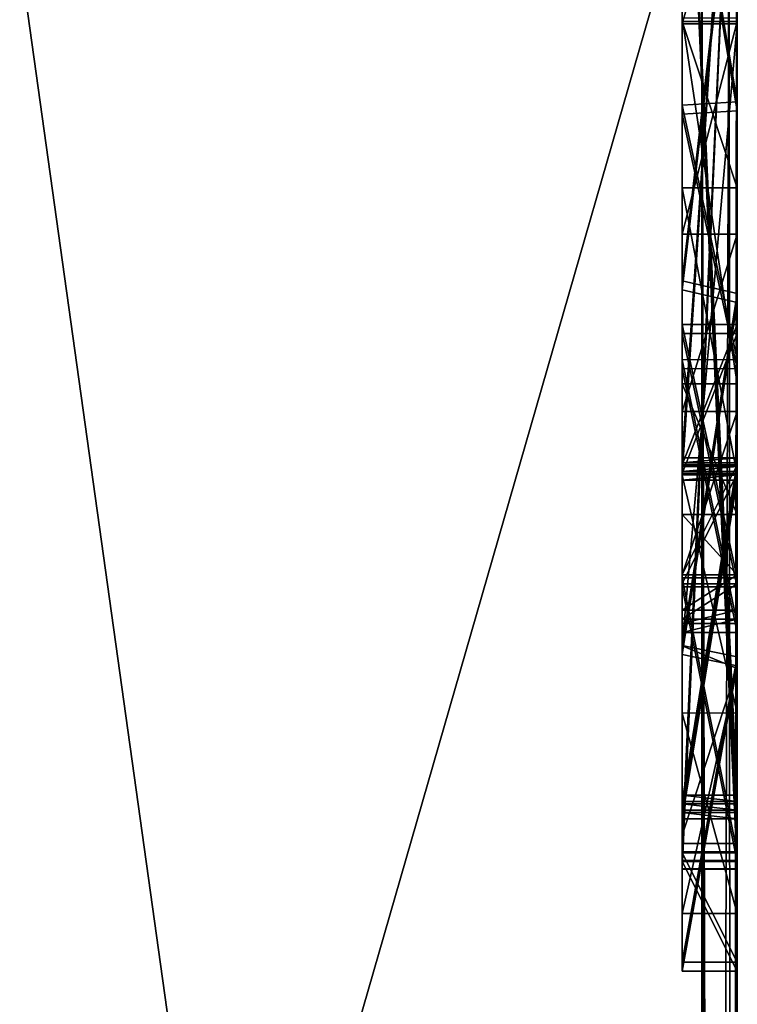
# Model space of a CAD drawing. Header units: millimetres. Extents: x -294 to 294, y -42 to 416.
# Tile 281 of 377: x 273.348 to 274, y -14.232 to -13.338. Entities that reach past the tile are written whole.
import ezdxf

# ---------------------------------------------------------------- set-up
doc = ezdxf.new("R2010")
doc.units = ezdxf.units.MM
doc.header["$LTSCALE"] = 65.185185
for name, color, linetype in [('1002', 7, 'CONTINUOUS'), ('1003', 7, 'CONTINUOUS'), ('1004', 7, 'CONTINUOUS'), ('1005', 7, 'CONTINUOUS'), ('1006', 7, 'CONTINUOUS'), ('1007', 7, 'CONTINUOUS'), ('1010', 7, 'CONTINUOUS'), ('1011', 7, 'CONTINUOUS'), ('1015', 7, 'CONTINUOUS'), ('1017', 7, 'CONTINUOUS'), ('1018', 7, 'CONTINUOUS'), ('1019', 7, 'CONTINUOUS'), ('1020', 7, 'CONTINUOUS'), ('1021', 7, 'CONTINUOUS'), ('1022', 7, 'CONTINUOUS'), ('1024', 7, 'CONTINUOUS'), ('1026', 7, 'CONTINUOUS'), ('1027', 7, 'CONTINUOUS'), ('1028', 7, 'CONTINUOUS'), ('1029', 7, 'CONTINUOUS'), ('1030', 7, 'CONTINUOUS'), ('1031', 7, 'CONTINUOUS'), ('946', 7, 'CONTINUOUS'), ('947', 7, 'CONTINUOUS'), ('948', 7, 'CONTINUOUS'), ('954', 7, 'CONTINUOUS'), ('956', 7, 'CONTINUOUS'), ('959', 7, 'CONTINUOUS'), ('963', 7, 'CONTINUOUS'), ('964', 7, 'CONTINUOUS'), ('965', 7, 'CONTINUOUS'), ('966', 7, 'CONTINUOUS'), ('967', 7, 'CONTINUOUS'), ('968', 7, 'CONTINUOUS'), ('969', 7, 'CONTINUOUS'), ('970', 7, 'CONTINUOUS'), ('971', 7, 'CONTINUOUS'), ('972', 7, 'CONTINUOUS'), ('973', 7, 'CONTINUOUS'), ('974', 7, 'CONTINUOUS'), ('975', 7, 'CONTINUOUS'), ('976', 7, 'CONTINUOUS'), ('977', 7, 'CONTINUOUS'), ('978', 7, 'CONTINUOUS'), ('979', 7, 'CONTINUOUS'), ('980', 7, 'CONTINUOUS'), ('982', 7, 'CONTINUOUS'), ('983', 7, 'CONTINUOUS'), ('984', 7, 'CONTINUOUS'), ('985', 7, 'CONTINUOUS'), ('986', 7, 'CONTINUOUS'), ('987', 7, 'CONTINUOUS'), ('988', 7, 'CONTINUOUS'), ('990', 7, 'CONTINUOUS'), ('991', 7, 'CONTINUOUS'), ('992', 7, 'CONTINUOUS'), ('993', 7, 'CONTINUOUS'), ('994', 7, 'CONTINUOUS'), ('995', 7, 'CONTINUOUS'), ('998', 7, 'CONTINUOUS'), ('999', 7, 'CONTINUOUS')]:
    doc.layers.add(name, color=color, linetype=linetype)

msp = doc.modelspace()

# ---------------------------------------------------------------- linework, layer by layer
at = {"layer": '1002', "color": 7, "linetype": 'CONTINUOUS', "true_color": 0x404040}
for points in [[(273.95, -13, -113.51682), (274, -13, -113.51682), (274, -14.10137, -113.80502), (273.95, -13, -113.51682)], [(273.95, -13, -113.51682), (274, -14.10137, -113.80502), (273.95, -14.10137, -113.80502), (273.95, -13, -113.51682)]]:
    msp.add_3dface(points, dxfattribs=at)
at = {"layer": '1003', "color": 7, "linetype": 'CONTINUOUS', "true_color": 0x404040}
for points in [[(273.95, -14.10906, -115.69804), (273.95, -13, -116.00191), (273.95, -14.1089, -115.65957), (273.95, -14.10906, -115.69804)], [(273.95, -14.1089, -115.65957), (273.95, -13, -116.00191), (273.95, -13.29393, -115.64486), (273.95, -14.1089, -115.65957)], [(273.95, -13, -115.22853), (273.95, -14.1089, -115.65957), (273.95, -13.29393, -115.64486), (273.95, -13, -115.22853)]]:
    msp.add_3dface(points, dxfattribs=at)
at = {"layer": '1004', "color": 7, "linetype": 'CONTINUOUS', "true_color": 0x404040}
for points in [[(273.95, -13, -114.28721), (273.95, -14.10137, -113.80502), (273.95, -14.10152, -113.84348), (273.95, -13, -114.28721)], [(273.95, -14.10137, -113.80502), (273.95, -13, -114.28721), (273.95, -13.30177, -113.87558), (273.95, -14.10137, -113.80502)], [(273.95, -13, -113.51682), (273.95, -14.10137, -113.80502), (273.95, -13.30177, -113.87558), (273.95, -13, -113.51682)]]:
    msp.add_3dface(points, dxfattribs=at)
at = {"layer": '1005', "color": 7, "linetype": 'CONTINUOUS', "true_color": 0x404040}
for points in [[(274, -13, -116.00191), (273.95, -13, -116.00191), (273.95, -14.10906, -115.69804), (274, -13, -116.00191)], [(274, -14.10906, -115.69804), (274, -13, -116.00191), (273.95, -14.10906, -115.69804), (274, -14.10906, -115.69804)]]:
    msp.add_3dface(points, dxfattribs=at)
at = {"layer": '1006', "color": 7, "linetype": 'CONTINUOUS', "true_color": 0x404040}
for points in [[(274, -14.1089, -115.65957), (274, -14.10906, -115.69804), (273.95, -14.10906, -115.69804), (274, -14.1089, -115.65957)], [(274, -14.1089, -115.65957), (273.95, -14.10906, -115.69804), (273.95, -14.1089, -115.65957), (274, -14.1089, -115.65957)]]:
    msp.add_3dface(points, dxfattribs=at)
at = {"layer": '1007', "color": 7, "linetype": 'CONTINUOUS', "true_color": 0x404040}
for points in [[(273.95, -13, -115.22853), (274, -13, -115.22853), (274, -14.1089, -115.65957), (273.95, -13, -115.22853)], [(273.95, -13, -115.22853), (274, -14.1089, -115.65957), (273.95, -14.1089, -115.65957), (273.95, -13, -115.22853)]]:
    msp.add_3dface(points, dxfattribs=at)
at = {"layer": '1010', "color": 7, "linetype": 'CONTINUOUS', "true_color": 0x404040}
for points in [[(274, -13, -114.28721), (273.95, -13, -114.28721), (273.95, -14.10152, -113.84348), (274, -13, -114.28721)], [(274, -14.10152, -113.84348), (274, -13, -114.28721), (273.95, -14.10152, -113.84348), (274, -14.10152, -113.84348)]]:
    msp.add_3dface(points, dxfattribs=at)
at = {"layer": '1011', "color": 7, "linetype": 'CONTINUOUS', "true_color": 0x404040}
for points in [[(274, -14.10137, -113.80502), (274, -14.10152, -113.84348), (273.95, -14.10152, -113.84348), (274, -14.10137, -113.80502)], [(273.95, -14.10137, -113.80502), (274, -14.10137, -113.80502), (273.95, -14.10152, -113.84348), (273.95, -14.10137, -113.80502)]]:
    msp.add_3dface(points, dxfattribs=at)
at = {"layer": '1015', "color": 7, "linetype": 'CONTINUOUS', "true_color": 0x404040}
for points in [[(273.95, -13, -118.01145), (273.95, -13.11424, -118.01099), (273.95, -13.90591, -118.15145), (273.95, -13, -118.01145)], [(273.95, -13.14538, -118.2801), (273.95, -13, -118.01145), (273.95, -13.57472, -118.25705), (273.95, -13.14538, -118.2801)], [(273.95, -13.57472, -118.25705), (273.95, -13, -118.01145), (273.95, -13.90591, -118.15145), (273.95, -13.57472, -118.25705)], [(273.95, -13.90591, -118.15145), (273.95, -13.11424, -118.01099), (273.95, -13.41521, -117.99976), (273.95, -13.90591, -118.15145)], [(273.95, -13.64661, -117.95288), (273.95, -13.90591, -118.15145), (273.95, -13.41521, -117.99976), (273.95, -13.64661, -117.95288)], [(273.95, -13.84452, -116.85417), (273.95, -14.09417, -117.18679), (273.95, -13.6144, -117.01376), (273.95, -13.84452, -116.85417)], [(273.95, -13.6144, -117.01376), (273.95, -14.09417, -117.18679), (273.95, -13.74173, -117.20727), (273.95, -13.6144, -117.01376)], [(273.95, -13.88598, -117.59259), (273.95, -13.90591, -118.15145), (273.95, -13.64661, -117.95288), (273.95, -13.88598, -117.59259)], [(273.95, -14.09417, -117.18679), (273.95, -14.19361, -117.57631), (273.95, -13.74173, -117.20727), (273.95, -14.09417, -117.18679)], [(273.95, -13.74173, -117.20727), (273.95, -14.19361, -117.57631), (273.95, -13.84192, -117.39625), (273.95, -13.74173, -117.20727)], [(273.95, -13.84192, -117.39625), (273.95, -14.19361, -117.57631), (273.95, -13.87383, -117.49202), (273.95, -13.84192, -117.39625)], [(273.95, -13.87383, -117.49202), (273.95, -14.19361, -117.57631), (273.95, -13.88598, -117.59259), (273.95, -13.87383, -117.49202)], [(273.95, -14.19361, -117.57631), (273.95, -13.90591, -118.15145), (273.95, -13.88598, -117.59259), (273.95, -14.19361, -117.57631)]]:
    msp.add_3dface(points, dxfattribs=at)
at = {"layer": '1017', "color": 7, "linetype": 'CONTINUOUS', "true_color": 0x404040}
for points in [[(274, -13.58624, -118.25547), (274, -13.14538, -118.2801), (273.95, -13.57472, -118.25705), (274, -13.58624, -118.25547)], [(274, -13.14538, -118.2801), (273.95, -13.14538, -118.2801), (273.95, -13.57472, -118.25705), (274, -13.14538, -118.2801)], [(274, -13.58624, -118.25547), (273.95, -13.57472, -118.25705), (273.95, -13.90591, -118.15145), (274, -13.58624, -118.25547)], [(274, -13.91633, -118.14462), (274, -13.58624, -118.25547), (273.95, -13.90591, -118.15145), (274, -13.91633, -118.14462)], [(274, -13.91633, -118.14462), (273.95, -13.90591, -118.15145), (273.95, -14.19361, -117.57631), (274, -13.91633, -118.14462)], [(274, -14.19361, -117.57631), (274, -13.91633, -118.14462), (273.95, -14.19361, -117.57631), (274, -14.19361, -117.57631)]]:
    msp.add_3dface(points, dxfattribs=at)
at = {"layer": '1018', "color": 7, "linetype": 'CONTINUOUS', "true_color": 0x404040}
for points in [[(274, -13.84452, -116.85417), (274, -14.09443, -117.18729), (273.95, -13.84452, -116.85417), (274, -13.84452, -116.85417)], [(274, -14.09443, -117.18729), (273.95, -14.09417, -117.18679), (273.95, -13.84452, -116.85417), (274, -14.09443, -117.18729)], [(274, -14.09443, -117.18729), (274, -14.19361, -117.57631), (273.95, -14.09417, -117.18679), (274, -14.09443, -117.18729)], [(274, -14.19361, -117.57631), (273.95, -14.19361, -117.57631), (273.95, -14.09417, -117.18679), (274, -14.19361, -117.57631)]]:
    msp.add_3dface(points, dxfattribs=at)
at = {"layer": '1019', "color": 7, "linetype": 'CONTINUOUS', "true_color": 0x404040}
for points in [[(274, -13.6144, -117.01376), (274, -13.84452, -116.85417), (273.95, -13.6144, -117.01376), (274, -13.6144, -117.01376)], [(274, -13.84452, -116.85417), (273.95, -13.84452, -116.85417), (273.95, -13.6144, -117.01376), (274, -13.84452, -116.85417)]]:
    msp.add_3dface(points, dxfattribs=at)
at = {"layer": '1020', "color": 7, "linetype": 'CONTINUOUS', "true_color": 0x404040}
for points in [[(274, -13.74174, -117.20727), (274, -13.6144, -117.01376), (273.95, -13.74173, -117.20727), (274, -13.74174, -117.20727)], [(274, -13.6144, -117.01376), (273.95, -13.6144, -117.01376), (273.95, -13.74173, -117.20727), (274, -13.6144, -117.01376)], [(274, -13.74174, -117.20727), (273.95, -13.74173, -117.20727), (273.95, -13.84192, -117.39625), (274, -13.74174, -117.20727)], [(274, -13.84192, -117.39625), (274, -13.74174, -117.20727), (273.95, -13.84192, -117.39625), (274, -13.84192, -117.39625)]]:
    msp.add_3dface(points, dxfattribs=at)
at = {"layer": '1021', "color": 7, "linetype": 'CONTINUOUS', "true_color": 0x404040}
for points in [[(274, -13.87383, -117.49202), (274, -13.84192, -117.39625), (273.95, -13.87383, -117.49202), (274, -13.87383, -117.49202)], [(274, -13.84192, -117.39625), (273.95, -13.84192, -117.39625), (273.95, -13.87383, -117.49202), (274, -13.84192, -117.39625)], [(274, -13.88598, -117.59259), (274, -13.87383, -117.49202), (273.95, -13.88598, -117.59259), (274, -13.88598, -117.59259)], [(274, -13.87383, -117.49202), (273.95, -13.87383, -117.49202), (273.95, -13.88598, -117.59259), (274, -13.87383, -117.49202)]]:
    msp.add_3dface(points, dxfattribs=at)
at = {"layer": '1022', "color": 7, "linetype": 'CONTINUOUS', "true_color": 0x404040}
for points in [[(274, -13.11424, -118.01099), (274, -13.41205, -118.00001), (273.95, -13.11424, -118.01099), (274, -13.11424, -118.01099)], [(273.95, -13.11424, -118.01099), (274, -13.41205, -118.00001), (273.95, -13.41521, -117.99976), (273.95, -13.11424, -118.01099)], [(274, -13.41205, -118.00001), (274, -13.64613, -117.95278), (273.95, -13.41521, -117.99976), (274, -13.41205, -118.00001)], [(274, -13.64613, -117.95278), (273.95, -13.64661, -117.95288), (273.95, -13.41521, -117.99976), (274, -13.64613, -117.95278)], [(274, -13.64613, -117.95278), (274, -13.88598, -117.59259), (273.95, -13.64661, -117.95288), (274, -13.64613, -117.95278)], [(274, -13.88598, -117.59259), (273.95, -13.88598, -117.59259), (273.95, -13.64661, -117.95288), (274, -13.88598, -117.59259)]]:
    msp.add_3dface(points, dxfattribs=at)
at = {"layer": '1024', "color": 7, "linetype": 'CONTINUOUS', "true_color": 0x404040}
for points in [[(273.95, -13, -120.01147), (273.95, -13.12236, -120.01097), (273.95, -13.91404, -120.15143), (273.95, -13, -120.01147)], [(273.95, -13.15351, -120.28008), (273.95, -13, -120.01147), (273.95, -13.58284, -120.25703), (273.95, -13.15351, -120.28008)], [(273.95, -13.58284, -120.25703), (273.95, -13, -120.01147), (273.95, -13.91404, -120.15143), (273.95, -13.58284, -120.25703)], [(273.95, -13.91404, -120.15143), (273.95, -13.12236, -120.01097), (273.95, -13.42333, -119.99975), (273.95, -13.91404, -120.15143)], [(273.95, -13.65473, -119.95286), (273.95, -13.91404, -120.15143), (273.95, -13.42333, -119.99975), (273.95, -13.65473, -119.95286)], [(273.95, -13.85265, -118.85415), (273.95, -14.10229, -119.18677), (273.95, -13.62252, -119.01374), (273.95, -13.85265, -118.85415)], [(273.95, -13.62252, -119.01374), (273.95, -14.10229, -119.18677), (273.95, -13.74986, -119.20725), (273.95, -13.62252, -119.01374)], [(273.95, -13.89411, -119.59257), (273.95, -13.91404, -120.15143), (273.95, -13.65473, -119.95286), (273.95, -13.89411, -119.59257)], [(273.95, -14.10229, -119.18677), (273.95, -14.20174, -119.5763), (273.95, -13.74986, -119.20725), (273.95, -14.10229, -119.18677)], [(273.95, -13.74986, -119.20725), (273.95, -14.20174, -119.5763), (273.95, -13.85004, -119.39623), (273.95, -13.74986, -119.20725)], [(273.95, -13.85004, -119.39623), (273.95, -14.20174, -119.5763), (273.95, -13.88195, -119.49201), (273.95, -13.85004, -119.39623)], [(273.95, -13.88195, -119.49201), (273.95, -14.20174, -119.5763), (273.95, -13.89411, -119.59257), (273.95, -13.88195, -119.49201)], [(273.95, -14.20174, -119.5763), (273.95, -13.91404, -120.15143), (273.95, -13.89411, -119.59257), (273.95, -14.20174, -119.5763)]]:
    msp.add_3dface(points, dxfattribs=at)
at = {"layer": '1026', "color": 7, "linetype": 'CONTINUOUS', "true_color": 0x404040}
for points in [[(274, -13.59436, -120.25545), (274, -13.15351, -120.28008), (273.95, -13.58284, -120.25703), (274, -13.59436, -120.25545)], [(274, -13.15351, -120.28008), (273.95, -13.15351, -120.28008), (273.95, -13.58284, -120.25703), (274, -13.15351, -120.28008)], [(274, -13.59436, -120.25545), (273.95, -13.58284, -120.25703), (273.95, -13.91404, -120.15143), (274, -13.59436, -120.25545)], [(274, -13.92446, -120.1446), (274, -13.59436, -120.25545), (273.95, -13.91404, -120.15143), (274, -13.92446, -120.1446)], [(274, -13.92446, -120.1446), (273.95, -13.91404, -120.15143), (273.95, -14.20174, -119.5763), (274, -13.92446, -120.1446)], [(274, -14.20174, -119.5763), (274, -13.92446, -120.1446), (273.95, -14.20174, -119.5763), (274, -14.20174, -119.5763)]]:
    msp.add_3dface(points, dxfattribs=at)
at = {"layer": '1027', "color": 7, "linetype": 'CONTINUOUS', "true_color": 0x404040}
for points in [[(274, -13.85265, -118.85415), (274, -14.10255, -119.18727), (273.95, -13.85265, -118.85415), (274, -13.85265, -118.85415)], [(274, -14.10255, -119.18727), (273.95, -14.10229, -119.18677), (273.95, -13.85265, -118.85415), (274, -14.10255, -119.18727)], [(274, -14.10255, -119.18727), (274, -14.20174, -119.5763), (273.95, -14.10229, -119.18677), (274, -14.10255, -119.18727)], [(274, -14.20174, -119.5763), (273.95, -14.20174, -119.5763), (273.95, -14.10229, -119.18677), (274, -14.20174, -119.5763)]]:
    msp.add_3dface(points, dxfattribs=at)
at = {"layer": '1028', "color": 7, "linetype": 'CONTINUOUS', "true_color": 0x404040}
for points in [[(274, -13.62252, -119.01374), (274, -13.85265, -118.85415), (273.95, -13.62252, -119.01374), (274, -13.62252, -119.01374)], [(274, -13.85265, -118.85415), (273.95, -13.85265, -118.85415), (273.95, -13.62252, -119.01374), (274, -13.85265, -118.85415)]]:
    msp.add_3dface(points, dxfattribs=at)
at = {"layer": '1029', "color": 7, "linetype": 'CONTINUOUS', "true_color": 0x404040}
for points in [[(274, -13.74986, -119.20725), (274, -13.62252, -119.01374), (273.95, -13.74986, -119.20725), (274, -13.74986, -119.20725)], [(274, -13.62252, -119.01374), (273.95, -13.62252, -119.01374), (273.95, -13.74986, -119.20725), (274, -13.62252, -119.01374)], [(274, -13.85004, -119.39623), (274, -13.74986, -119.20725), (273.95, -13.85004, -119.39623), (274, -13.85004, -119.39623)], [(274, -13.74986, -119.20725), (273.95, -13.74986, -119.20725), (273.95, -13.85004, -119.39623), (274, -13.74986, -119.20725)]]:
    msp.add_3dface(points, dxfattribs=at)
at = {"layer": '1030', "color": 7, "linetype": 'CONTINUOUS', "true_color": 0x404040}
for points in [[(274, -13.88195, -119.49201), (274, -13.85004, -119.39623), (273.95, -13.88195, -119.49201), (274, -13.88195, -119.49201)], [(274, -13.85004, -119.39623), (273.95, -13.85004, -119.39623), (273.95, -13.88195, -119.49201), (274, -13.85004, -119.39623)], [(274, -13.89411, -119.59257), (274, -13.88195, -119.49201), (273.95, -13.89411, -119.59257), (274, -13.89411, -119.59257)], [(274, -13.88195, -119.49201), (273.95, -13.88195, -119.49201), (273.95, -13.89411, -119.59257), (274, -13.88195, -119.49201)]]:
    msp.add_3dface(points, dxfattribs=at)
at = {"layer": '1031', "color": 7, "linetype": 'CONTINUOUS', "true_color": 0x404040}
for points in [[(274, -13.12236, -120.01097), (274, -13.42017, -119.99999), (273.95, -13.12236, -120.01097), (274, -13.12236, -120.01097)], [(273.95, -13.12236, -120.01097), (274, -13.42017, -119.99999), (273.95, -13.42333, -119.99975), (273.95, -13.12236, -120.01097)], [(274, -13.42017, -119.99999), (274, -13.65425, -119.95276), (273.95, -13.42333, -119.99975), (274, -13.42017, -119.99999)], [(274, -13.65425, -119.95276), (273.95, -13.65473, -119.95286), (273.95, -13.42333, -119.99975), (274, -13.65425, -119.95276)], [(274, -13.65425, -119.95276), (274, -13.89411, -119.59257), (273.95, -13.65473, -119.95286), (274, -13.65425, -119.95276)], [(274, -13.89411, -119.59257), (273.95, -13.89411, -119.59257), (273.95, -13.65473, -119.95286), (274, -13.89411, -119.59257)]]:
    msp.add_3dface(points, dxfattribs=at)
at = {"layer": '946', "color": 7, "linetype": 'CONTINUOUS', "true_color": 0x404040}
for points in [[(273.99481, -17.5733, -19.63873), (273.99963, -13, -19.77523), (273.99271, -13.1597, -19.62686), (273.99481, -17.5733, -19.63873)], [(273.99481, -17.5733, -19.63873), (274, -17.41951, -19.80038), (273.99963, -13, -19.77523), (273.99481, -17.5733, -19.63873)], [(274, -17.41951, -19.80038), (273.99991, -13, -19.79678), (273.99963, -13, -19.77523), (274, -17.41951, -19.80038)], [(274, -17.41951, -19.80038), (274, -13, -19.81834), (273.99991, -13, -19.79678), (274, -17.41951, -19.80038)], [(273.9793, -17.72608, -19.4781), (273.99271, -13.1597, -19.62686), (273.96779, -13.21792, -19.41745), (273.9793, -17.72608, -19.4781)], [(273.9793, -17.72608, -19.4781), (273.99481, -17.5733, -19.63873), (273.99271, -13.1597, -19.62686), (273.9793, -17.72608, -19.4781)], [(273.12018, -17.71178, -17.89524), (273.96779, -17.71789, -19.39917), (273.33846, -13.21267, -18.12333), (273.12018, -17.71178, -17.89524)], [(273.96779, -17.71789, -19.39917), (273.96779, -13.21792, -19.41745), (273.33846, -13.21267, -18.12333), (273.96779, -17.71789, -19.39917)], [(273.9793, -17.72608, -19.4781), (273.96779, -13.21792, -19.41745), (273.97389, -17.72001, -19.43878), (273.9793, -17.72608, -19.4781)], [(273.97389, -17.72001, -19.43878), (273.96779, -13.21792, -19.41745), (273.96779, -17.71789, -19.39917), (273.97389, -17.72001, -19.43878)]]:
    msp.add_3dface(points, dxfattribs=at)
at = {"layer": '947', "color": 7, "linetype": 'CONTINUOUS', "true_color": 0x404040}
for points in [[(274, -18.25604, -348.7997), (274, -13.0703, -352.32079), (274, -13.05608, -348.82082), (274, -18.25604, -348.7997)], [(274, -18.27026, -352.29967), (274, -13.0703, -352.32079), (274, -18.25604, -348.7997), (274, -18.27026, -352.29967)]]:
    msp.add_3dface(points, dxfattribs=at)
at = {"layer": '948', "color": 7, "linetype": 'CONTINUOUS', "true_color": 0x404040}
for points in [[(274, -17.41951, -19.80038), (274, -18.7215, -340.29774), (274, -13, -19.81834), (274, -17.41951, -19.80038)], [(274, -13, -120.2807), (274, -18.7215, -340.29774), (274, -18.5736, -339.9448), (274, -13, -120.2807)], [(274, -18.7215, -340.29774), (274, -13, -120.2807), (274, -13.15351, -120.28008), (274, -18.7215, -340.29774)], [(274, -13, -19.81834), (274, -18.7215, -340.29774), (274, -14.04203, -99.19937), (274, -13, -19.81834)], [(274, -13.01952, -339.8209), (274, -13, -120.2807), (274, -18.21948, -339.79977), (274, -13.01952, -339.8209)], [(274, -18.21948, -339.79977), (274, -13, -120.2807), (274, -18.5736, -339.9448), (274, -18.21948, -339.79977)], [(274, -13, -118.28069), (274, -13.14538, -118.2801), (274, -13.85265, -118.85415), (274, -13, -118.28069)], [(274, -13.12236, -120.01097), (274, -13, -118.28069), (274, -13.42017, -119.99999), (274, -13.12236, -120.01097)], [(274, -13.42017, -119.99999), (274, -13, -118.28069), (274, -13.65425, -119.95276), (274, -13.42017, -119.99999)], [(274, -13.65425, -119.95276), (274, -13, -118.28069), (274, -13.89411, -119.59257), (274, -13.65425, -119.95276)], [(274, -13.89411, -119.59257), (274, -13, -118.28069), (274, -13.88195, -119.49201), (274, -13.89411, -119.59257)], [(274, -13.88195, -119.49201), (274, -13, -118.28069), (274, -13.85004, -119.39623), (274, -13.88195, -119.49201)], [(274, -13.85004, -119.39623), (274, -13, -118.28069), (274, -13.74986, -119.20725), (274, -13.85004, -119.39623)], [(274, -13.74986, -119.20725), (274, -13, -118.28069), (274, -13.62252, -119.01374), (274, -13.74986, -119.20725)], [(274, -13.62252, -119.01374), (274, -13, -118.28069), (274, -13.85265, -118.85415), (274, -13.62252, -119.01374)], [(274, -13, -116.00191), (274, -14.10906, -115.69804), (274, -13.84452, -116.85417), (274, -13, -116.00191)], [(274, -13.11424, -118.01099), (274, -13, -116.00191), (274, -13.41205, -118.00001), (274, -13.11424, -118.01099)], [(274, -13.41205, -118.00001), (274, -13, -116.00191), (274, -13.64613, -117.95278), (274, -13.41205, -118.00001)], [(274, -13.64613, -117.95278), (274, -13, -116.00191), (274, -13.88598, -117.59259), (274, -13.64613, -117.95278)], [(274, -13.88598, -117.59259), (274, -13, -116.00191), (274, -13.87383, -117.49202), (274, -13.88598, -117.59259)], [(274, -13.87383, -117.49202), (274, -13, -116.00191), (274, -13.84192, -117.39625), (274, -13.87383, -117.49202)], [(274, -13.84192, -117.39625), (274, -13, -116.00191), (274, -13.6144, -117.01376), (274, -13.84192, -117.39625)], [(274, -13.6144, -117.01376), (274, -13, -116.00191), (274, -13.84452, -116.85417), (274, -13.6144, -117.01376)], [(274, -13, -115.22853), (274, -13, -114.28721), (274, -14.1089, -115.65957), (274, -13, -115.22853)], [(274, -13, -114.28721), (274, -14.10152, -113.84348), (274, -14.1089, -115.65957), (274, -13, -114.28721)], [(274, -13, -113.51682), (274, -13, -112.15151), (274, -14.10137, -113.80502), (274, -13, -113.51682)], [(274, -13, -112.15151), (274, -14.09343, -111.85191), (274, -14.10137, -113.80502), (274, -13, -112.15151)], [(274, -13, -111.38848), (274, -13, -110.43479), (274, -14.09328, -111.81345), (274, -13, -111.38848)], [(274, -13, -110.43479), (274, -14.0859, -109.99736), (274, -14.09328, -111.81345), (274, -13, -110.43479)], [(274, -13.34113, -107.58691), (274, -13, -109.67478), (274, -13.16631, -107.56508), (274, -13.34113, -107.58691)], [(274, -13, -109.67478), (274, -13.34113, -107.58691), (274, -14.08574, -109.9589), (274, -13, -109.67478)], [(274, -13, -107.17913), (274, -13, -103.31903), (274, -13.33918, -106.07128), (274, -13, -107.17913)], [(274, -13.02026, -107.19525), (274, -13, -107.17913), (274, -13.66822, -107.17772), (274, -13.02026, -107.19525)], [(274, -13.66822, -107.17772), (274, -13, -107.17913), (274, -13.78711, -106.99909), (274, -13.66822, -107.17772)], [(274, -13.78711, -106.99909), (274, -13, -107.17913), (274, -13.33918, -106.07128), (274, -13.78711, -106.99909)], [(274, -13.75575, -104.46981), (274, -13, -103.31903), (274, -13.75106, -103.31597), (274, -13.75575, -104.46981)], [(274, -13, -103.31903), (274, -13.75575, -104.46981), (274, -13.49019, -105.81705), (274, -13, -103.31903)], [(274, -13.33918, -106.07128), (274, -13, -103.31903), (274, -13.49019, -105.81705), (274, -13.33918, -106.07128)], [(274, -13, -103.04979), (274, -13, -101.39593), (274, -14.05766, -103.0455), (274, -13, -103.04979)], [(274, -13.74794, -102.54675), (274, -13, -101.39593), (274, -13.74325, -101.39291), (274, -13.74794, -102.54675)], [(274, -13, -101.39593), (274, -13.74794, -102.54675), (274, -14.05766, -103.0455), (274, -13, -101.39593)], [(274, -13, -101.1267), (274, -13, -99.47284), (274, -14.04985, -101.12243), (274, -13, -101.1267)], [(274, -13.74013, -100.62369), (274, -13, -99.47284), (274, -13.73544, -99.46985), (274, -13.74013, -100.62369)], [(274, -13, -99.47284), (274, -13.74013, -100.62369), (274, -14.04985, -101.12243), (274, -13, -99.47284)], [(274, -13, -99.20361), (274, -13, -19.81834), (274, -14.04203, -99.19937), (274, -13, -99.20361)], [(274, -13.33583, -107.31769), (274, -13.02026, -107.19525), (274, -13.66822, -107.17772), (274, -13.33583, -107.31769)], [(274, -13.14538, -118.2801), (274, -13.58624, -118.25547), (274, -13.85265, -118.85415), (274, -13.14538, -118.2801)], [(274, -13.59436, -120.25545), (274, -18.7215, -340.29774), (274, -13.15351, -120.28008), (274, -13.59436, -120.25545)], [(274, -13.84185, -106.72789), (274, -13.78711, -106.99909), (274, -13.33918, -106.07128), (274, -13.84185, -106.72789)], [(274, -13.69329, -106.34922), (274, -13.84185, -106.72789), (274, -13.33918, -106.07128), (274, -13.69329, -106.34922)], [(274, -13.53232, -106.19755), (274, -13.69329, -106.34922), (274, -13.33918, -106.07128), (274, -13.53232, -106.19755)], [(274, -13.34113, -107.58691), (274, -13.9268, -107.31693), (274, -14.08574, -109.9589), (274, -13.34113, -107.58691)], [(274, -13.49019, -105.81705), (274, -13.75575, -104.46981), (274, -13.75079, -105.9798), (274, -13.49019, -105.81705)], [(274, -13.58624, -118.25547), (274, -13.91633, -118.14462), (274, -14.10255, -119.18727), (274, -13.58624, -118.25547)], [(274, -13.85265, -118.85415), (274, -13.58624, -118.25547), (274, -14.10255, -119.18727), (274, -13.85265, -118.85415)], [(274, -13.92446, -120.1446), (274, -18.7215, -340.29774), (274, -13.59436, -120.25545), (274, -13.92446, -120.1446)], [(274, -13.74174, -117.20727), (274, -13.84192, -117.39625), (274, -13.6144, -117.01376), (274, -13.74174, -117.20727)], [(274, -13.74013, -100.62369), (274, -14.04782, -100.62244), (274, -14.04985, -101.12243), (274, -13.74013, -100.62369)], [(274, -13.74794, -102.54675), (274, -14.05563, -102.5455), (274, -14.05766, -103.0455), (274, -13.74794, -102.54675)], [(274, -13.75079, -105.9798), (274, -13.75575, -104.46981), (274, -13.96703, -106.18804), (274, -13.75079, -105.9798)], [(274, -13.75575, -104.46981), (274, -14.06344, -104.46856), (274, -14.14954, -106.72664), (274, -13.75575, -104.46981)], [(274, -13.96703, -106.18804), (274, -13.75575, -104.46981), (274, -14.14954, -106.72664), (274, -13.96703, -106.18804)], [(274, -13.84452, -116.85417), (274, -14.10906, -115.69804), (274, -14.09443, -117.18729), (274, -13.84452, -116.85417)], [(274, -13.91633, -118.14462), (274, -14.19361, -117.57631), (274, -14.20174, -119.5763), (274, -13.91633, -118.14462)], [(274, -14.10255, -119.18727), (274, -13.91633, -118.14462), (274, -14.20174, -119.5763), (274, -14.10255, -119.18727)], [(274, -14.20174, -119.5763), (274, -18.7215, -340.29774), (274, -13.92446, -120.1446), (274, -14.20174, -119.5763)], [(274, -13.9268, -107.31693), (274, -14.14954, -106.72664), (274, -14.08574, -109.9589), (274, -13.9268, -107.31693)], [(274, -14.04203, -99.19937), (274, -18.7215, -340.29774), (274, -14.04782, -100.62244), (274, -14.04203, -99.19937)], [(274, -14.04782, -100.62244), (274, -18.7215, -340.29774), (274, -14.04985, -101.12243), (274, -14.04782, -100.62244)], [(274, -14.04985, -101.12243), (274, -18.7215, -340.29774), (274, -14.14954, -106.72664), (274, -14.04985, -101.12243)], [(274, -14.05563, -102.5455), (274, -14.04985, -101.12243), (274, -14.14954, -106.72664), (274, -14.05563, -102.5455)], [(274, -14.05766, -103.0455), (274, -14.05563, -102.5455), (274, -14.14954, -106.72664), (274, -14.05766, -103.0455)], [(274, -14.06344, -104.46856), (274, -14.05766, -103.0455), (274, -14.14954, -106.72664), (274, -14.06344, -104.46856)], [(274, -14.14954, -106.72664), (274, -18.7215, -340.29774), (274, -14.08574, -109.9589), (274, -14.14954, -106.72664)], [(274, -14.08574, -109.9589), (274, -18.7215, -340.29774), (274, -14.0859, -109.99736), (274, -14.08574, -109.9589)], [(274, -14.0859, -109.99736), (274, -18.7215, -340.29774), (274, -14.09328, -111.81345), (274, -14.0859, -109.99736)], [(274, -14.09328, -111.81345), (274, -18.7215, -340.29774), (274, -14.09343, -111.85191), (274, -14.09328, -111.81345)], [(274, -14.09343, -111.85191), (274, -18.7215, -340.29774), (274, -14.19361, -117.57631), (274, -14.09343, -111.85191)], [(274, -14.10137, -113.80502), (274, -14.09343, -111.85191), (274, -14.19361, -117.57631), (274, -14.10137, -113.80502)], [(274, -14.09443, -117.18729), (274, -14.10906, -115.69804), (274, -14.19361, -117.57631), (274, -14.09443, -117.18729)], [(274, -14.10152, -113.84348), (274, -14.10137, -113.80502), (274, -14.19361, -117.57631), (274, -14.10152, -113.84348)], [(274, -14.1089, -115.65957), (274, -14.10152, -113.84348), (274, -14.19361, -117.57631), (274, -14.1089, -115.65957)], [(274, -14.10906, -115.69804), (274, -14.1089, -115.65957), (274, -14.19361, -117.57631), (274, -14.10906, -115.69804)], [(274, -14.19361, -117.57631), (274, -18.7215, -340.29774), (274, -14.20174, -119.5763), (274, -14.19361, -117.57631)]]:
    msp.add_3dface(points, dxfattribs=at)
at = {"layer": '954', "color": 7, "linetype": 'CONTINUOUS', "true_color": 0x404040}
for points in [[(274, -18.27026, -352.29967), (272.5, -18.27026, -352.29967), (272.5, -13.0703, -352.32079), (274, -18.27026, -352.29967)], [(274, -18.27026, -352.29967), (272.5, -13.0703, -352.32079), (274, -13.0703, -352.32079), (274, -18.27026, -352.29967)]]:
    msp.add_3dface(points, dxfattribs=at)
at = {"layer": '956', "color": 7, "linetype": 'CONTINUOUS', "true_color": 0x404040}
for points in [[(272.5, -13.05608, -348.82082), (272.5, -18.25604, -348.7997), (274, -13.05608, -348.82082), (272.5, -13.05608, -348.82082)], [(272.5, -18.25604, -348.7997), (274, -18.25604, -348.7997), (274, -13.05608, -348.82082), (272.5, -18.25604, -348.7997)]]:
    msp.add_3dface(points, dxfattribs=at)
at = {"layer": '959', "color": 7, "linetype": 'CONTINUOUS', "true_color": 0x404040}
for points in [[(272.5, -18.21948, -339.79977), (272.5, -13.01952, -339.8209), (274, -18.21948, -339.79977), (272.5, -18.21948, -339.79977)], [(272.5, -13.01952, -339.8209), (274, -13.01952, -339.8209), (274, -18.21948, -339.79977), (272.5, -13.01952, -339.8209)]]:
    msp.add_3dface(points, dxfattribs=at)
at = {"layer": '963', "color": 7, "linetype": 'CONTINUOUS', "true_color": 0x404040}
for points in [[(273.95, -13, -99.20361), (274, -13, -99.20361), (274, -14.04203, -99.19937), (273.95, -13, -99.20361)], [(273.95, -13, -99.20361), (274, -14.04203, -99.19937), (273.95, -14.04203, -99.19937), (273.95, -13, -99.20361)]]:
    msp.add_3dface(points, dxfattribs=at)
at = {"layer": '964', "color": 7, "linetype": 'CONTINUOUS', "true_color": 0x404040}
for points in [[(273.95, -13, -99.47284), (273.95, -13, -99.20361), (273.95, -13.73544, -99.46985), (273.95, -13, -99.47284)], [(273.95, -13, -99.20361), (273.95, -14.04203, -99.19937), (273.95, -13.73544, -99.46985), (273.95, -13, -99.20361)], [(273.95, -13.73544, -99.46985), (273.95, -14.04203, -99.19937), (273.95, -14.04782, -100.62244), (273.95, -13.73544, -99.46985)], [(273.95, -13.74013, -100.62369), (273.95, -13.73544, -99.46985), (273.95, -14.04782, -100.62244), (273.95, -13.74013, -100.62369)]]:
    msp.add_3dface(points, dxfattribs=at)
at = {"layer": '965', "color": 7, "linetype": 'CONTINUOUS', "true_color": 0x404040}
for points in [[(274, -13, -99.47284), (273.95, -13, -99.47284), (273.95, -13.73544, -99.46985), (274, -13, -99.47284)], [(274, -13.73544, -99.46985), (274, -13, -99.47284), (273.95, -13.73544, -99.46985), (274, -13.73544, -99.46985)]]:
    msp.add_3dface(points, dxfattribs=at)
at = {"layer": '966', "color": 7, "linetype": 'CONTINUOUS', "true_color": 0x404040}
for points in [[(274, -13.74013, -100.62369), (274, -13.73544, -99.46985), (273.95, -13.74013, -100.62369), (274, -13.74013, -100.62369)], [(274, -13.73544, -99.46985), (273.95, -13.73544, -99.46985), (273.95, -13.74013, -100.62369), (274, -13.73544, -99.46985)]]:
    msp.add_3dface(points, dxfattribs=at)
at = {"layer": '967', "color": 7, "linetype": 'CONTINUOUS', "true_color": 0x404040}
for points in [[(274, -14.04782, -100.62244), (274, -13.74013, -100.62369), (273.95, -14.04782, -100.62244), (274, -14.04782, -100.62244)], [(274, -13.74013, -100.62369), (273.95, -13.74013, -100.62369), (273.95, -14.04782, -100.62244), (274, -13.74013, -100.62369)]]:
    msp.add_3dface(points, dxfattribs=at)
at = {"layer": '968', "color": 7, "linetype": 'CONTINUOUS', "true_color": 0x404040}
for points in [[(274, -14.04203, -99.19937), (274, -14.04782, -100.62244), (273.95, -14.04203, -99.19937), (274, -14.04203, -99.19937)], [(273.95, -14.04203, -99.19937), (274, -14.04782, -100.62244), (273.95, -14.04782, -100.62244), (273.95, -14.04203, -99.19937)]]:
    msp.add_3dface(points, dxfattribs=at)
at = {"layer": '969', "color": 7, "linetype": 'CONTINUOUS', "true_color": 0x404040}
for points in [[(273.95, -13, -101.1267), (274, -13, -101.1267), (274, -14.04985, -101.12243), (273.95, -13, -101.1267)], [(273.95, -13, -101.1267), (274, -14.04985, -101.12243), (273.95, -14.04985, -101.12243), (273.95, -13, -101.1267)]]:
    msp.add_3dface(points, dxfattribs=at)
at = {"layer": '970', "color": 7, "linetype": 'CONTINUOUS', "true_color": 0x404040}
for points in [[(273.95, -13, -101.39593), (273.95, -13, -101.1267), (273.95, -13.74325, -101.39291), (273.95, -13, -101.39593)], [(273.95, -13, -101.1267), (273.95, -14.04985, -101.12243), (273.95, -13.74325, -101.39291), (273.95, -13, -101.1267)], [(273.95, -13.74325, -101.39291), (273.95, -14.04985, -101.12243), (273.95, -14.05563, -102.5455), (273.95, -13.74325, -101.39291)], [(273.95, -13.74794, -102.54675), (273.95, -13.74325, -101.39291), (273.95, -14.05563, -102.5455), (273.95, -13.74794, -102.54675)]]:
    msp.add_3dface(points, dxfattribs=at)
at = {"layer": '971', "color": 7, "linetype": 'CONTINUOUS', "true_color": 0x404040}
for points in [[(274, -13, -101.39593), (273.95, -13, -101.39593), (273.95, -13.74325, -101.39291), (274, -13, -101.39593)], [(274, -13.74325, -101.39291), (274, -13, -101.39593), (273.95, -13.74325, -101.39291), (274, -13.74325, -101.39291)]]:
    msp.add_3dface(points, dxfattribs=at)
at = {"layer": '972', "color": 7, "linetype": 'CONTINUOUS', "true_color": 0x404040}
for points in [[(274, -13.74794, -102.54675), (274, -13.74325, -101.39291), (273.95, -13.74794, -102.54675), (274, -13.74794, -102.54675)], [(274, -13.74325, -101.39291), (273.95, -13.74325, -101.39291), (273.95, -13.74794, -102.54675), (274, -13.74325, -101.39291)]]:
    msp.add_3dface(points, dxfattribs=at)
at = {"layer": '973', "color": 7, "linetype": 'CONTINUOUS', "true_color": 0x404040}
for points in [[(274, -14.05563, -102.5455), (274, -13.74794, -102.54675), (273.95, -14.05563, -102.5455), (274, -14.05563, -102.5455)], [(274, -13.74794, -102.54675), (273.95, -13.74794, -102.54675), (273.95, -14.05563, -102.5455), (274, -13.74794, -102.54675)]]:
    msp.add_3dface(points, dxfattribs=at)
at = {"layer": '974', "color": 7, "linetype": 'CONTINUOUS', "true_color": 0x404040}
for points in [[(274, -14.04985, -101.12243), (274, -14.05563, -102.5455), (273.95, -14.04985, -101.12243), (274, -14.04985, -101.12243)], [(273.95, -14.04985, -101.12243), (274, -14.05563, -102.5455), (273.95, -14.05563, -102.5455), (273.95, -14.04985, -101.12243)]]:
    msp.add_3dface(points, dxfattribs=at)
at = {"layer": '975', "color": 7, "linetype": 'CONTINUOUS', "true_color": 0x404040}
for points in [[(273.95, -13, -103.04979), (274, -13, -103.04979), (274, -14.05766, -103.0455), (273.95, -13, -103.04979)], [(273.95, -13, -103.04979), (274, -14.05766, -103.0455), (273.95, -14.05766, -103.0455), (273.95, -13, -103.04979)]]:
    msp.add_3dface(points, dxfattribs=at)
at = {"layer": '976', "color": 7, "linetype": 'CONTINUOUS', "true_color": 0x404040}
for points in [[(273.95, -13, -103.31903), (273.95, -13, -103.04979), (273.95, -13.75106, -103.31597), (273.95, -13, -103.31903)], [(273.95, -13, -103.04979), (273.95, -14.05766, -103.0455), (273.95, -13.75106, -103.31597), (273.95, -13, -103.04979)], [(273.95, -13.75106, -103.31597), (273.95, -14.05766, -103.0455), (273.95, -14.06344, -104.46856), (273.95, -13.75106, -103.31597)], [(273.95, -13.75575, -104.46981), (273.95, -13.75106, -103.31597), (273.95, -14.06344, -104.46856), (273.95, -13.75575, -104.46981)]]:
    msp.add_3dface(points, dxfattribs=at)
at = {"layer": '977', "color": 7, "linetype": 'CONTINUOUS', "true_color": 0x404040}
for points in [[(274, -13, -103.31903), (273.95, -13, -103.31903), (273.95, -13.75106, -103.31597), (274, -13, -103.31903)], [(274, -13.75106, -103.31597), (274, -13, -103.31903), (273.95, -13.75106, -103.31597), (274, -13.75106, -103.31597)]]:
    msp.add_3dface(points, dxfattribs=at)
at = {"layer": '978', "color": 7, "linetype": 'CONTINUOUS', "true_color": 0x404040}
for points in [[(274, -13.75575, -104.46981), (274, -13.75106, -103.31597), (273.95, -13.75575, -104.46981), (274, -13.75575, -104.46981)], [(274, -13.75106, -103.31597), (273.95, -13.75106, -103.31597), (273.95, -13.75575, -104.46981), (274, -13.75106, -103.31597)]]:
    msp.add_3dface(points, dxfattribs=at)
at = {"layer": '979', "color": 7, "linetype": 'CONTINUOUS', "true_color": 0x404040}
for points in [[(274, -14.06344, -104.46856), (274, -13.75575, -104.46981), (273.95, -14.06344, -104.46856), (274, -14.06344, -104.46856)], [(274, -13.75575, -104.46981), (273.95, -13.75575, -104.46981), (273.95, -14.06344, -104.46856), (274, -13.75575, -104.46981)]]:
    msp.add_3dface(points, dxfattribs=at)
at = {"layer": '980', "color": 7, "linetype": 'CONTINUOUS', "true_color": 0x404040}
for points in [[(274, -14.05766, -103.0455), (274, -14.06344, -104.46856), (273.95, -14.05766, -103.0455), (274, -14.05766, -103.0455)], [(273.95, -14.05766, -103.0455), (274, -14.06344, -104.46856), (273.95, -14.06344, -104.46856), (273.95, -14.05766, -103.0455)]]:
    msp.add_3dface(points, dxfattribs=at)
at = {"layer": '982', "color": 7, "linetype": 'CONTINUOUS', "true_color": 0x404040}
for points in [[(273.95, -13.16631, -107.56508), (273.95, -13, -107.50324), (273.95, -13.34113, -107.58691), (273.95, -13.16631, -107.56508)], [(273.95, -13.34113, -107.58691), (273.95, -13, -107.50324), (273.95, -13.90616, -107.33904), (273.95, -13.34113, -107.58691)], [(273.95, -13.90616, -107.33904), (273.95, -13, -107.50324), (273.95, -13.33583, -107.31769), (273.95, -13.90616, -107.33904)], [(273.95, -13.66822, -107.17772), (273.95, -13.90616, -107.33904), (273.95, -13.33583, -107.31769), (273.95, -13.66822, -107.17772)], [(273.95, -13.75117, -105.98009), (273.95, -13.96741, -106.18854), (273.95, -13.33918, -106.07128), (273.95, -13.75117, -105.98009)], [(273.95, -13.33918, -106.07128), (273.95, -13.96741, -106.18854), (273.95, -13.53228, -106.19752), (273.95, -13.33918, -106.07128)], [(273.95, -13.49019, -105.81705), (273.95, -13.75117, -105.98009), (273.95, -13.33918, -106.07128), (273.95, -13.49019, -105.81705)], [(273.95, -13.96741, -106.18854), (273.95, -14.14954, -106.72664), (273.95, -13.53228, -106.19752), (273.95, -13.96741, -106.18854)], [(273.95, -13.53228, -106.19752), (273.95, -14.14954, -106.72664), (273.95, -13.69326, -106.34917), (273.95, -13.53228, -106.19752)], [(273.95, -14.07829, -107.08616), (273.95, -13.90616, -107.33904), (273.95, -13.66822, -107.17772), (273.95, -14.07829, -107.08616)], [(273.95, -13.78712, -106.99907), (273.95, -14.07829, -107.08616), (273.95, -13.66822, -107.17772), (273.95, -13.78712, -106.99907)], [(273.95, -13.69326, -106.34917), (273.95, -14.14954, -106.72664), (273.95, -13.84185, -106.72789), (273.95, -13.69326, -106.34917)], [(273.95, -13.84185, -106.72789), (273.95, -14.07829, -107.08616), (273.95, -13.78712, -106.99907), (273.95, -13.84185, -106.72789)], [(273.95, -14.14954, -106.72664), (273.95, -14.07829, -107.08616), (273.95, -13.84185, -106.72789), (273.95, -14.14954, -106.72664)]]:
    msp.add_3dface(points, dxfattribs=at)
at = {"layer": '983', "color": 7, "linetype": 'CONTINUOUS', "true_color": 0x404040}
for points in [[(274, -13.34113, -107.58691), (274, -13.16631, -107.56508), (273.95, -13.34113, -107.58691), (274, -13.34113, -107.58691)], [(274, -13.16631, -107.56508), (273.95, -13.16631, -107.56508), (273.95, -13.34113, -107.58691), (274, -13.16631, -107.56508)]]:
    msp.add_3dface(points, dxfattribs=at)
at = {"layer": '984', "color": 7, "linetype": 'CONTINUOUS', "true_color": 0x404040}
for points in [[(274, -13.9268, -107.31693), (274, -13.34113, -107.58691), (273.95, -13.90616, -107.33904), (274, -13.9268, -107.31693)], [(274, -13.34113, -107.58691), (273.95, -13.34113, -107.58691), (273.95, -13.90616, -107.33904), (274, -13.34113, -107.58691)], [(274, -13.9268, -107.31693), (273.95, -13.90616, -107.33904), (273.95, -14.07829, -107.08616), (274, -13.9268, -107.31693)], [(274, -14.14954, -106.72664), (274, -13.9268, -107.31693), (273.95, -14.14954, -106.72664), (274, -14.14954, -106.72664)], [(274, -13.9268, -107.31693), (273.95, -14.07829, -107.08616), (273.95, -14.14954, -106.72664), (274, -13.9268, -107.31693)]]:
    msp.add_3dface(points, dxfattribs=at)
at = {"layer": '985', "color": 7, "linetype": 'CONTINUOUS', "true_color": 0x404040}
for points in [[(274, -13.49019, -105.81705), (274, -13.75079, -105.9798), (273.95, -13.49019, -105.81705), (274, -13.49019, -105.81705)], [(274, -13.75079, -105.9798), (273.95, -13.75117, -105.98009), (273.95, -13.49019, -105.81705), (274, -13.75079, -105.9798)], [(274, -13.75079, -105.9798), (274, -13.96703, -106.18804), (273.95, -13.75117, -105.98009), (274, -13.75079, -105.9798)], [(274, -13.96703, -106.18804), (273.95, -13.96741, -106.18854), (273.95, -13.75117, -105.98009), (274, -13.96703, -106.18804)], [(274, -13.96703, -106.18804), (274, -14.14954, -106.72664), (273.95, -13.96741, -106.18854), (274, -13.96703, -106.18804)], [(274, -14.14954, -106.72664), (273.95, -14.14954, -106.72664), (273.95, -13.96741, -106.18854), (274, -14.14954, -106.72664)]]:
    msp.add_3dface(points, dxfattribs=at)
at = {"layer": '986', "color": 7, "linetype": 'CONTINUOUS', "true_color": 0x404040}
for points in [[(274, -13.33918, -106.07128), (274, -13.49019, -105.81705), (273.95, -13.33918, -106.07128), (274, -13.33918, -106.07128)], [(274, -13.49019, -105.81705), (273.95, -13.49019, -105.81705), (273.95, -13.33918, -106.07128), (274, -13.49019, -105.81705)]]:
    msp.add_3dface(points, dxfattribs=at)
at = {"layer": '987', "color": 7, "linetype": 'CONTINUOUS', "true_color": 0x404040}
for points in [[(274, -13.53232, -106.19755), (274, -13.33918, -106.07128), (273.95, -13.53228, -106.19752), (274, -13.53232, -106.19755)], [(274, -13.33918, -106.07128), (273.95, -13.33918, -106.07128), (273.95, -13.53228, -106.19752), (274, -13.33918, -106.07128)], [(274, -13.53232, -106.19755), (273.95, -13.53228, -106.19752), (273.95, -13.69326, -106.34917), (274, -13.53232, -106.19755)], [(274, -13.69329, -106.34922), (274, -13.53232, -106.19755), (273.95, -13.69326, -106.34917), (274, -13.69329, -106.34922)], [(274, -13.69329, -106.34922), (273.95, -13.69326, -106.34917), (273.95, -13.84185, -106.72789), (274, -13.69329, -106.34922)], [(274, -13.84185, -106.72789), (274, -13.69329, -106.34922), (273.95, -13.84185, -106.72789), (274, -13.84185, -106.72789)]]:
    msp.add_3dface(points, dxfattribs=at)
at = {"layer": '988', "color": 7, "linetype": 'CONTINUOUS', "true_color": 0x404040}
for points in [[(274, -13.33583, -107.31769), (274, -13.66822, -107.17772), (273.95, -13.33583, -107.31769), (274, -13.33583, -107.31769)], [(274, -13.66822, -107.17772), (273.95, -13.66822, -107.17772), (273.95, -13.33583, -107.31769), (274, -13.66822, -107.17772)], [(274, -13.66822, -107.17772), (274, -13.78711, -106.99909), (273.95, -13.66822, -107.17772), (274, -13.66822, -107.17772)], [(274, -13.78711, -106.99909), (273.95, -13.78712, -106.99907), (273.95, -13.66822, -107.17772), (274, -13.78711, -106.99909)], [(274, -13.78711, -106.99909), (274, -13.84185, -106.72789), (273.95, -13.78712, -106.99907), (274, -13.78711, -106.99909)], [(274, -13.84185, -106.72789), (273.95, -13.84185, -106.72789), (273.95, -13.78712, -106.99907), (274, -13.84185, -106.72789)]]:
    msp.add_3dface(points, dxfattribs=at)
at = {"layer": '990', "color": 7, "linetype": 'CONTINUOUS', "true_color": 0x404040}
for points in [[(273.95, -13, -109.67478), (274, -13, -109.67478), (274, -14.08574, -109.9589), (273.95, -13, -109.67478)], [(273.95, -13, -109.67478), (274, -14.08574, -109.9589), (273.95, -14.08574, -109.9589), (273.95, -13, -109.67478)]]:
    msp.add_3dface(points, dxfattribs=at)
at = {"layer": '991', "color": 7, "linetype": 'CONTINUOUS', "true_color": 0x404040}
for points in [[(273.95, -14.09343, -111.85191), (273.95, -13, -112.15151), (273.95, -14.09328, -111.81345), (273.95, -14.09343, -111.85191)], [(273.95, -14.09328, -111.81345), (273.95, -13, -112.15151), (273.95, -13.27831, -111.79873), (273.95, -14.09328, -111.81345)], [(273.95, -13, -111.38848), (273.95, -14.09328, -111.81345), (273.95, -13.27831, -111.79873), (273.95, -13, -111.38848)]]:
    msp.add_3dface(points, dxfattribs=at)
at = {"layer": '992', "color": 7, "linetype": 'CONTINUOUS', "true_color": 0x404040}
for points in [[(273.95, -13, -110.43479), (273.95, -14.08574, -109.9589), (273.95, -14.0859, -109.99736), (273.95, -13, -110.43479)], [(273.95, -14.08574, -109.9589), (273.95, -13, -110.43479), (273.95, -13.28614, -110.02946), (273.95, -14.08574, -109.9589)], [(273.95, -13, -109.67478), (273.95, -14.08574, -109.9589), (273.95, -13.28614, -110.02946), (273.95, -13, -109.67478)]]:
    msp.add_3dface(points, dxfattribs=at)
at = {"layer": '993', "color": 7, "linetype": 'CONTINUOUS', "true_color": 0x404040}
for points in [[(274, -13, -112.15151), (273.95, -13, -112.15151), (273.95, -14.09343, -111.85191), (274, -13, -112.15151)], [(274, -14.09343, -111.85191), (274, -13, -112.15151), (273.95, -14.09343, -111.85191), (274, -14.09343, -111.85191)]]:
    msp.add_3dface(points, dxfattribs=at)
at = {"layer": '994', "color": 7, "linetype": 'CONTINUOUS', "true_color": 0x404040}
for points in [[(274, -14.09328, -111.81345), (274, -14.09343, -111.85191), (273.95, -14.09343, -111.85191), (274, -14.09328, -111.81345)], [(274, -14.09328, -111.81345), (273.95, -14.09343, -111.85191), (273.95, -14.09328, -111.81345), (274, -14.09328, -111.81345)]]:
    msp.add_3dface(points, dxfattribs=at)
at = {"layer": '995', "color": 7, "linetype": 'CONTINUOUS', "true_color": 0x404040}
for points in [[(273.95, -13, -111.38848), (274, -13, -111.38848), (274, -14.09328, -111.81345), (273.95, -13, -111.38848)], [(273.95, -13, -111.38848), (274, -14.09328, -111.81345), (273.95, -14.09328, -111.81345), (273.95, -13, -111.38848)]]:
    msp.add_3dface(points, dxfattribs=at)
at = {"layer": '998', "color": 7, "linetype": 'CONTINUOUS', "true_color": 0x404040}
for points in [[(274, -13, -110.43479), (273.95, -13, -110.43479), (273.95, -14.0859, -109.99736), (274, -13, -110.43479)], [(274, -14.0859, -109.99736), (274, -13, -110.43479), (273.95, -14.0859, -109.99736), (274, -14.0859, -109.99736)]]:
    msp.add_3dface(points, dxfattribs=at)
at = {"layer": '999', "color": 7, "linetype": 'CONTINUOUS', "true_color": 0x404040}
for points in [[(274, -14.08574, -109.9589), (274, -14.0859, -109.99736), (273.95, -14.0859, -109.99736), (274, -14.08574, -109.9589)], [(273.95, -14.08574, -109.9589), (274, -14.08574, -109.9589), (273.95, -14.0859, -109.99736), (273.95, -14.08574, -109.9589)]]:
    msp.add_3dface(points, dxfattribs=at)

doc.saveas('drawing.dxf')
